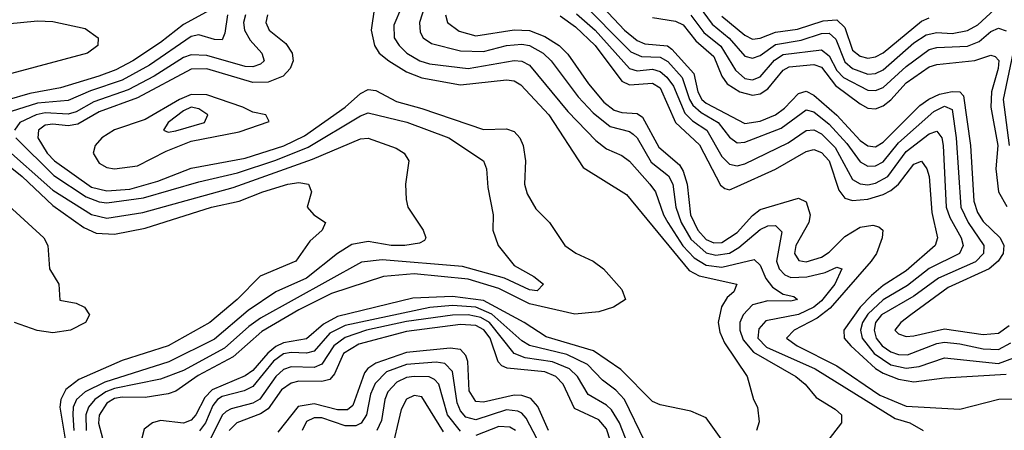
# Model space of a CAD drawing. Header units: inches. Extents: x 501365 to 657855, y 482276 to 547543.
# Tile 586 of 656: x 596343 to 598905, y 517750 to 518817. Entities that reach past the tile are written whole.
import ezdxf

# ---------------------------------------------------------------- set-up
doc = ezdxf.new("R2010")
doc.units = ezdxf.units.IN
doc.header["$MEASUREMENT"] = 0
doc.layers.add('A5591', color=7, linetype='Continuous')

msp = doc.modelspace()

# ---------------------------------------------------------------- linework, layer by layer
at = {"layer": 'A5591', "color": 5}
for points, elevation in [([(596330, 518899.3), (596505.5, 518885.6), (596572.8, 518872.8), (596610, 518871.3), (596705.6, 518890), (596754.4, 518905.6), (596837.5, 518942.5), (596890, 518991.1), (596910, 518995.6), (596954.6, 518974.6), (596957.8, 518970), (596950.7, 518950), (596934.6, 518930), (596838.3, 518841.8), (596770, 518804.4), (596710, 518757.8), (596638, 518710), (596593.5, 518686.5), (596549.5, 518670.6), (596450, 518640.1), (596370, 518625), (596310, 518607.6)], 2320), ([(597402.6, 518870), (597383.7, 518810), (597385.1, 518785.1), (597393.3, 518770), (597415.1, 518755.1), (597490, 518735.9), (597550, 518734.6), (597610, 518749.6), (597650, 518753.8), (597670, 518749.8), (597705.3, 518730), (597726.1, 518710), (597796.4, 518616.4), (597835.3, 518575.3), (597879.9, 518539.9), (597930, 518526.9), (597939.8, 518519.8), (597950.3, 518510.3), (597986.8, 518446.8), (598031.7, 518411.7), (598042.8, 518390), (598050.9, 518330), (598064.3, 518290), (598090, 518246.9), (598130, 518211.4), (598155, 518205.1), (598190, 518210.6), (598214.7, 518225.3), (598270, 518271.7), (598290, 518281.4), (598310, 518282.4), (598326.2, 518266.2), (598312.9, 518190), (598319.2, 518170), (598334.1, 518154.1), (598350, 518147.5), (598391.4, 518148.6), (598439.4, 518160.6), (598470, 518174.3), (598482.4, 518170), (598464.3, 518130), (598430, 518086.6), (598409.5, 518070), (598370, 518050.9), (598285.3, 518034.7), (598266.3, 518013.7), (598263.9, 517990), (598286.5, 517966.5), (598413.5, 517910), (598621.3, 517781.3), (598659.6, 517770), (598694, 517750)], 2460), ([(597797.9, 518870), (597934, 518734), (597961.5, 518721.5), (598010, 518719.9), (598030, 518708.6), (598066.9, 518666.9), (598086.1, 518610), (598095.3, 518595.3), (598116.2, 518576.2), (598161.2, 518550), (598190, 518512), (598210, 518497.3), (598230, 518498.7), (598324.6, 518535.4), (598390, 518582.6), (598410, 518577.4), (598450, 518545.5), (598495.3, 518495.3), (598530, 518447.5), (598550, 518436.8), (598570, 518437.7), (598590, 518447.6), (598630, 518496.8), (598721.6, 518578.4), (598750, 518592.6), (598770, 518583.8), (598780.2, 518510), (598792.5, 518330), (598811.6, 518290), (598852.5, 518230), (598850.9, 518210), (598830, 518187.9), (598734.1, 518145.9), (598670, 518098.7), (598585.7, 518050), (598570, 518030), (598566.5, 518010), (598572.2, 517990), (598587.6, 517970), (598610, 517954.4), (598630, 517947.3), (598653.6, 517946.4), (598730, 517975.9), (598750, 517979.2), (598790, 517975.3), (598850, 517961.5), (598890, 517960.4), (598922.1, 517977.9)], 2560), ([(597267, 518850), (597258.2, 518790), (597266.5, 518750), (597279.2, 518730), (597304.2, 518710), (597350, 518681.3), (597390, 518666.1), (597490, 518647.4), (597610, 518660.7), (597630, 518657.9), (597647.4, 518647.4), (597720.6, 518570), (597810, 518433.2), (597922.6, 518362.6), (598085.8, 518165.8), (598111.2, 518151.2), (598209.3, 518130), (598201.3, 518110), (598184.5, 518095.5), (598169.1, 518070.9), (598160.5, 518030), (598165.2, 518005.2), (598177.4, 517977.4), (598236.4, 517890), (598253.2, 517830), (598263.4, 517810), (598267.9, 517772.1), (598260.2, 517750)], 2420), ([(597337.1, 518850), (597317.3, 518802.7), (597318.2, 518770), (597330.4, 518750), (597350.9, 518730), (597384.8, 518710), (597410, 518702.1), (597510.7, 518690.7), (597630, 518711.1), (597650, 518709.2), (597670, 518699), (597770, 518578.3), (597842.9, 518502.9), (597870, 518481.5), (597910, 518464.3), (597930, 518449.3), (597982.8, 518390), (597998.1, 518370), (598018.6, 518310), (598030, 518290), (598069.3, 518229.3), (598098.1, 518198.1), (598130, 518179.4), (598170, 518174), (598254.4, 518194.4), (598270, 518179.1), (598284.8, 518144.8), (598301.8, 518121.8), (598330, 518104.2), (598357.7, 518097.7), (598367.6, 518090), (598350, 518085.7), (598290, 518086.8), (598250, 518076.5), (598226.1, 518050), (598217.5, 518030), (598217.2, 518010), (598225.6, 517985.6), (598253.2, 517953.2), (598362.9, 517890), (598386.8, 517870), (598415.5, 517835.5), (598465.2, 517805.2), (598482, 517790), (598481.9, 517770), (598420.3, 517690)], 2440), ([(597860.8, 518850), (597917.2, 518790), (597950, 518762.7), (597970, 518754.6), (598029, 518749), (598040.6, 518740.6), (598097.6, 518677.6), (598107.6, 518630), (598118.4, 518610), (598130, 518600), (598230, 518547.7), (598270, 518553), (598309.9, 518570), (598333.2, 518586.8), (598370, 518625.1), (598390, 518631.1), (598410, 518620.9), (598469.4, 518569.4), (598530, 518503.4), (598550, 518489), (598570, 518486.7), (598590, 518499), (598685.7, 518594.3), (598709.1, 518610.9), (598736.6, 518623.4), (598770, 518630.5), (598789.4, 518629.4), (598799.4, 518619.4), (598817.7, 518490), (598825.8, 518345.8), (598835.9, 518315.9), (598850, 518293), (598894.6, 518250), (598904.3, 518230), (598902.6, 518210), (598889.8, 518190), (598865.9, 518170), (598759, 518121), (598662.2, 518050), (598636.4, 518030), (598620.5, 518010), (598630, 518000.8), (598650, 517994.2), (598670, 517995.8), (598750, 518013.5), (598850, 517999), (598890, 518002.6), (598917.6, 518022.4)], 2580), ([(598111.6, 518851.6), (598145.4, 518805.4), (598189.4, 518769.4), (598230, 518722.7), (598250, 518716.7), (598270, 518723.9), (598310, 518752.2), (598376.4, 518763.6), (598430, 518781.1), (598450, 518781.7), (598466.7, 518766.7), (598490, 518707.7), (598510, 518690), (598550, 518675.6), (598570, 518677.1), (598590, 518687.1), (598670, 518756.6), (598702.4, 518777.6), (598730, 518784.1), (598770, 518781.4), (598810, 518789), (598836.2, 518803.7), (598890, 518852.8)], 2660), ([(596310, 518806.1), (596390, 518814.4), (596430, 518812.4), (596513.8, 518793.8), (596547.4, 518770), (596547, 518750), (596520.1, 518730), (596322.3, 518677.7)], 2280), ([(596884.3, 518830), (596877.5, 518782.5), (596870, 518764.9), (596850, 518765.7), (596810, 518777.9), (596790, 518773.2), (596680.9, 518699.1), (596610, 518659.6), (596527.5, 518632.5), (596470, 518607.1), (596390, 518600.5), (596321.1, 518578.9)], 2340), ([(596930.9, 518830), (596925.6, 518810), (596928.5, 518790), (596943.5, 518763.5), (596973.1, 518730), (596979.3, 518710), (596970, 518701.8), (596950, 518694.4), (596930, 518695.4), (596830, 518724.2), (596790, 518725.9), (596770, 518718.6), (596693.4, 518670), (596625.5, 518634.5), (596536.1, 518603.9), (596490, 518577.4), (596470, 518571.2), (596410, 518574.8), (596386.1, 518570), (596344.1, 518550), (596330.1, 518530)], 2360), ([(596988.5, 518830), (596983.6, 518810), (596992.6, 518790), (597035.6, 518755.6), (597052.8, 518730), (597054.8, 518710), (597047.4, 518690), (597028.6, 518670), (596990, 518654.5), (596950, 518653.5), (596830, 518689.3), (596790, 518688.4), (596650, 518614.1), (596550, 518577.7), (596494.4, 518545.6), (596470, 518541.3), (596430, 518546), (596410, 518543.1), (596392.2, 518530), (596390.5, 518510), (596414.9, 518470), (596433.7, 518450), (596530, 518382.3), (596570, 518372.2), (596630, 518377), (596702.5, 518397.5), (596790, 518431.7), (596930, 518457.7), (597030.8, 518489.2), (597084.4, 518515.6), (597190.4, 518589.6), (597230, 518625.2), (597250, 518635.7), (597270, 518632.7), (597324.2, 518604.2), (597390, 518586.3), (597550, 518531.5), (597610, 518533.1), (597630, 518526.4), (597644.5, 518510), (597653.8, 518490), (597659.8, 518450), (597657.1, 518390), (597664.3, 518364.3), (597686, 518326), (597721.7, 518290), (597761.8, 518230), (597790.1, 518210.1), (597835.8, 518190), (597862.7, 518170), (597910, 518115.9), (597919.7, 518090), (597888.1, 518070), (597850, 518057.7), (597787.7, 518052.3), (597670, 518078.7), (597590, 518119.1), (597510, 518143.2), (597370, 518157), (597290.2, 518150), (597154.7, 518105.3), (597070, 518063.4), (596973.3, 518006.7), (596898.6, 517941.4), (596807.5, 517892.6), (596750, 517852.2), (596730, 517844.8), (596670, 517835.2), (596610, 517836.2), (596590, 517832.5), (596570, 517820.4), (596550.4, 517789.6), (596548.7, 517768.7), (596558.5, 517730)], 2380), ([(597451, 518830), (597456.3, 518810), (597486.9, 518786.9), (597530, 518775.3), (597630, 518790.4), (597670, 518788.9), (597710, 518773.8), (597746.8, 518750), (597770, 518727.6), (597823.7, 518650), (597863, 518603), (597890, 518582), (597910, 518575.7), (597950, 518573.4), (597964.1, 518564.1), (598006.2, 518486.2), (598060, 518440), (598070, 518423.7), (598080.6, 518390), (598088.9, 518310), (598107.9, 518270), (598130, 518246.3), (598150, 518237.6), (598170, 518238.5), (598210, 518264.2), (598250, 518308.7), (598270, 518323.9), (598370, 518353.5), (598390, 518344.1), (598400.3, 518310), (598396.5, 518290), (598362.8, 518230), (598359.3, 518210), (598371, 518191), (598390, 518187.6), (598430, 518199.8), (598450, 518213.3), (598490, 518253.5), (598530, 518278.2), (598563.4, 518283.4), (598579.3, 518279.3), (598589.1, 518270), (598587.6, 518250), (598573.2, 518210), (598559, 518190), (598452.6, 518067.4), (598418.4, 518041.6), (598358.5, 518010), (598338.4, 517990), (598366.5, 517970), (598470, 517917.7), (598581.8, 517841.8), (598650, 517813), (598790, 517804.9), (598891.3, 517831.3), (599030, 517834)], 2480), ([(597750, 518826.8), (597790, 518798.9), (597840.4, 518750), (597910, 518657.3), (597930, 518647.8), (597990, 518652.1), (598010, 518640.3), (598049.4, 518550), (598112.3, 518492.3), (598167, 518387), (598178.2, 518378.2), (598190, 518375.3), (598210, 518383.9), (598310, 518428.5), (598390, 518474.6), (598410, 518479.9), (598430, 518472.3), (598450, 518450.1), (598474.4, 518374.4), (598490, 518353.2), (598510, 518347.2), (598550, 518351.1), (598590, 518362.7), (598610, 518373.5), (598630, 518390), (598670, 518441.5), (598690, 518449.5), (598703.6, 518430), (598709.8, 518409.8), (598716.5, 518316.5), (598731.6, 518250), (598725.4, 518230), (598650, 518165), (598590, 518126.4), (598559.6, 518100.4), (598530.2, 518069.8), (598488.1, 518010), (598488.9, 517990), (598505.7, 517970), (598570, 517910.9), (598590, 517898.6), (598630, 517883.3), (598670, 517876), (598750, 517886.2), (598910, 517896.5)], 2520), ([(597792.6, 518832.6), (597840.4, 518790), (597930, 518690.5), (597950, 518684.4), (597990, 518688.4), (598010, 518682.9), (598027.6, 518667.6), (598044.6, 518644.6), (598073.8, 518573.8), (598094, 518554), (598131.3, 518530), (598170, 518461.3), (598190, 518441.6), (598210, 518437.1), (598230, 518442.9), (598342.8, 518497.2), (598390, 518529.5), (598410, 518531.3), (598430, 518520.7), (598465.3, 518485.3), (598510, 518402.2), (598530, 518390.3), (598550, 518388.3), (598570, 518392), (598601.9, 518410), (598650, 518474.5), (598710, 518520.6), (598730, 518527.5), (598742.4, 518510), (598746.3, 518490), (598754.5, 518330), (598763.2, 518303.2), (598793.5, 518250), (598798.2, 518230), (598788.9, 518210), (598709.8, 518170.2), (598653.4, 518126.6), (598590, 518089.1), (598550, 518052.4), (598536.6, 518030), (598531.6, 518010), (598535.9, 517990), (598567.1, 517950), (598610, 517920.6), (598650, 517911.4), (598684, 517916), (598750, 517938.2), (598890, 517923.8), (598930, 517938.8)], 2540), ([(597990, 518822.6), (598050, 518813.2), (598070, 518803.5), (598102.5, 518762.5), (598150, 518721.4), (598170.5, 518670.5), (598184, 518650), (598217.2, 518630), (598250, 518621), (598270, 518624.4), (598290, 518637.2), (598330, 518685.8), (598345.2, 518694.8), (598410, 518700.9), (598430, 518693.6), (598465.9, 518645.9), (598530, 518598.7), (598550, 518587.4), (598570, 518585.7), (598590, 518593.4), (598610, 518608.6), (598650, 518652.7), (598710, 518694.2), (598730, 518700.9), (598828.6, 518711.4), (598870, 518725.2), (598881.3, 518721.3), (598890.9, 518710.9), (598889.4, 518690), (598872.1, 518630), (598870, 518590), (598888.1, 518490), (598883.1, 518430), (598889.9, 518370), (598911.9, 518331.9)], 2620), ([(598090, 518829.1), (598123.8, 518783.8), (598167.9, 518747.9), (598205.9, 518685.9), (598230, 518664.7), (598250, 518661), (598270, 518668.5), (598307.7, 518712.3), (598330, 518726.3), (598430, 518739.1), (598450, 518722.9), (598470, 518685.5), (598487.1, 518667.1), (598550, 518633.7), (598570, 518632.7), (598590, 518640.9), (598650, 518695.2), (598710, 518739.6), (598730, 518744.5), (598810, 518748.2), (598839.9, 518760.1), (598870, 518786.5), (598890, 518795.4), (598910, 518788.3)], 2640), ([(598170, 518826.3), (598230, 518776.9), (598250, 518766.9), (598270, 518769.2), (598310, 518784.5), (598367.2, 518792.8), (598434.4, 518814.4), (598470, 518816.5), (598490, 518796.5), (598510, 518737.9), (598530, 518722), (598550, 518717.3), (598570, 518720.7), (598590, 518730.9), (598690, 518813.4), (598710, 518821.5)], 2680), ([(598931.7, 518750), (598902.5, 518610), (598917.9, 518490)], 2640), ([(596333.6, 518510), (596431.9, 518411.9), (596516.5, 518356.5), (596550, 518343.5), (596570, 518341.1), (596665.6, 518354.4), (596810, 518396.1), (596910, 518419.2), (597010, 518452.5), (597093.8, 518486.1), (597230, 518567.2), (597250, 518575), (597350.9, 518550.9), (597459.8, 518510), (597550.2, 518450), (597557.8, 518430), (597561.1, 518381.1), (597575.2, 518310), (597574.4, 518270), (597588, 518230), (597630, 518178), (597681.1, 518150), (597706, 518130), (597690, 518112.5), (597670, 518115.5), (597605.3, 518145.3), (597495.6, 518175.6), (597286.5, 518193.5), (597232.7, 518187.3), (596970, 518041.7), (596939.8, 518020.2), (596876.7, 517963.3), (596770, 517905.9), (596710, 517883.4), (596590, 517858.8), (596567.8, 517850), (596538.7, 517830), (596522.7, 517810), (596515.8, 517790), (596516.1, 517750)], 2360), ([(596298.8, 518490), (596430, 518374.5), (596530, 518311.1), (596570, 518301.1), (596664.2, 518315.8), (596899.3, 518380.7), (597105.2, 518454.8), (597230, 518507.3), (597250, 518509), (597323, 518483), (597344.2, 518470), (597356.1, 518450), (597346.9, 518390), (597349.1, 518350), (597353.2, 518330), (597393.3, 518270), (597400.2, 518250), (597396.7, 518243.3), (597383.6, 518236.4), (597346, 518230), (597310, 518230.5), (597250, 518241.2), (597207.3, 518232.7), (597170, 518209.9), (597090, 518145.3), (597010.2, 518109.8), (596938.1, 518061.9), (596850, 517986.8), (596731.9, 517928.1), (596564.7, 517875.3), (596514.1, 517850), (596491.3, 517830), (596483, 517810), (596481.3, 517790), (596484.7, 517750)], 2340), ([(596282.7, 518462.7), (596350, 518409.8), (596430, 518334), (596510, 518276.8), (596542.5, 518262.5), (596590, 518260.2), (596670, 518275.3), (596842.3, 518330), (596914.7, 518345.3), (596975.7, 518370), (597041.5, 518390), (597070, 518394.2), (597095.3, 518390), (597102.8, 518370), (597091.6, 518330), (597108.4, 518310), (597139.5, 518290), (597130.3, 518270), (597098.6, 518241.4), (597062.2, 518190), (596968.9, 518151.1), (596909.7, 518090), (596838.3, 518030), (596730, 517969.5), (596610, 517931.6), (596497.6, 517882.4), (596463.9, 517856.1), (596450.2, 517830), (596448.1, 517810), (596462.3, 517722.3)], 2320), ([(596314, 518334), (596406.3, 518250), (596416.4, 518230), (596420.7, 518170), (596444.9, 518130), (596448, 518088), (596490, 518080.2), (596512.4, 518070), (596524.9, 518050), (596514.4, 518030), (596475.5, 518010), (596430, 518003.2), (596389.3, 518009.3), (596330, 518029.9)], 2280), ([(598190, 517697.7), (598130, 517782.8), (598090, 517800.2), (598010, 517816.5), (597990, 517825.2), (597908, 517908), (597836.6, 517956.6), (597713.3, 517993.3), (597655.8, 518030), (597550, 518087.1), (597470, 518098.3), (597366.7, 518093.3), (597170, 518045.8), (597133.6, 518026.4), (597090, 517988), (597030, 517977.6), (597010, 517967.7), (596989, 517951), (596950, 517906), (596930, 517891.5), (596844.5, 517855.5), (596824.8, 517835.2), (596801.8, 517790), (596790, 517776.6), (596770, 517768.8), (596710, 517775.3), (596689.1, 517770), (596666.9, 517753.1), (596661.6, 517730)], 2420), ([(597970, 517721.2), (597917.2, 517830), (597894.3, 517854.3), (597860.1, 517880.1), (597821.2, 517921.2), (597767.4, 517947.4), (597670.3, 517970.3), (597650, 517982.9), (597571.8, 518051.8), (597530, 518070.4), (597470, 518074.5), (597410.4, 518069.6), (597190, 518022.7), (597150, 518002.2), (597110, 517956.1), (597090, 517950.5), (597050, 517952.6), (597030, 517948.7), (597004.1, 517930), (596950, 517864.2), (596927.2, 517852.8), (596870, 517837.8), (596858.5, 517830), (596845.7, 517814.3), (596826.8, 517770), (596811.4, 517748.6)], 2440), ([(597920, 517730), (597904.4, 517770), (597883.1, 517803.1), (597870, 517815.6), (597823, 517843), (597794.6, 517890), (597773.6, 517910), (597730, 517928), (597658.9, 517938.9), (597630, 517950), (597566, 518030), (597543, 518043), (597510, 518050.4), (597470, 518049.8), (597350, 518033), (597245.8, 518010), (597190, 517991.1), (597160.6, 517970), (597130, 517922), (597110, 517913.8), (597050, 517915.2), (597030, 517908.4), (597010, 517889.9), (596968.5, 517831.5), (596950, 517821), (596893.8, 517806.2), (596881.1, 517798.9), (596870, 517789.3), (596837.1, 517722.9)], 2460), ([(597890.7, 517690), (597870, 517754.2), (597850, 517777.8), (597787.1, 517807.1), (597757.9, 517870), (597738.6, 517890), (597710, 517902.4), (597612.1, 517912), (597598.1, 517918.1), (597588.1, 517928.1), (597567.3, 517990), (597551.2, 518011.2), (597530, 518022.5), (597490, 518025.5), (597350, 518007.3), (597226.3, 517973.7), (597186.2, 517950), (597162.8, 517897.2), (597150, 517882.1), (597130, 517876.9), (597070, 517877.9), (597050, 517872.9), (597024.7, 517855.3), (596990, 517806), (596970, 517792.7), (596908.8, 517770), (596888.2, 517750)], 2480), ([(597719.6, 517750), (597692, 517812), (597673.2, 517833.2), (597650, 517840.7), (597630, 517841.4), (597550, 517823.3), (597530, 517824.7), (597513.1, 517853.1), (597509.4, 517929.4), (597504.5, 517944.5), (597490, 517959.9), (597463.8, 517963.8), (597350, 517952), (597270, 517925.1), (597249, 517911), (597240.8, 517899.2), (597210, 517814.4), (597196.5, 517803.5), (597170, 517803.3), (597110, 517819.2), (597068.3, 517811.7), (597014.9, 517745.1)], 2520), ([(597688.6, 517728.6), (597661.4, 517781.4), (597650, 517794.8), (597639.6, 517799.6), (597610, 517803.4), (597530, 517777.5), (597504.7, 517784.7), (597490, 517800.5), (597481.4, 517821.4), (597470, 517903.2), (597450, 517923.9), (597427.4, 517927.4), (597350, 517921.4), (597297.9, 517902.1), (597268.4, 517871.6), (597256.1, 517843.9), (597245.7, 517790), (597231.6, 517768.4), (597218, 517762), (597190, 517761.6), (597130, 517782.9), (597110, 517782.7), (597090, 517772.9), (597078.6, 517750)], 2540), ([(597490, 517747.9), (597456.4, 517790), (597434.3, 517870), (597422.6, 517882.6), (597409.1, 517889.1), (597370, 517890.3), (597350, 517887), (597324.5, 517875.5), (597301.7, 517850), (597293.8, 517830), (597284.6, 517775.4), (597272.5, 517750)], 2560), ([(597445.9, 517745.9), (597390, 517836.9), (597370, 517840.6), (597350, 517831.1), (597335.9, 517804.1), (597309.3, 517690)], 2580), ([(597633.4, 517750), (597618.7, 517758.7), (597590, 517760), (597530, 517736.8)], 2560)]:
    msp.add_lwpolyline(points, dxfattribs=dict(at, elevation=elevation))
for points, elevation in [([(596790, 518622.8), (596759.1, 518610), (596670, 518557.9), (596590, 518530.8), (596557.5, 518510), (596540, 518490), (596534.4, 518470), (596550, 518444.2), (596570, 518432.7), (596590, 518429.6), (596650, 518437.4), (596724.9, 518475.1), (596790, 518501.3), (596914.6, 518525.4), (596992.2, 518552.2), (596983.7, 518570), (596950, 518577), (596924.2, 518590), (596830, 518622.2)], 2420), ([(596790, 518589.6), (596770, 518580.6), (596730.1, 518550), (596717.8, 518530), (596730, 518524.9), (596750, 518528), (596824.2, 518550), (596833.3, 518570), (596810, 518585.7)], 2440)]:
    msp.add_lwpolyline(points, close=True, dxfattribs=dict(at, elevation=elevation))

doc.saveas('drawing.dxf')
